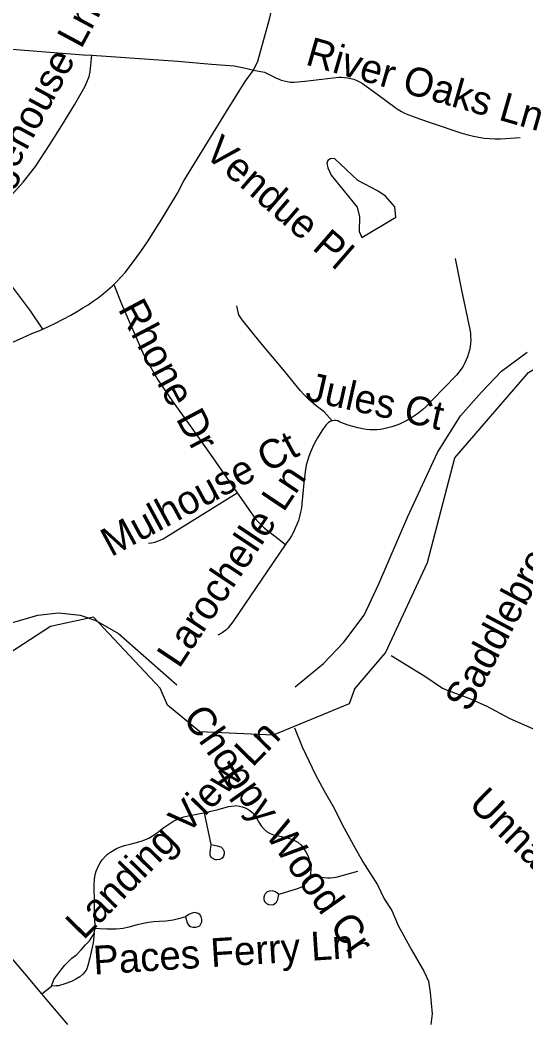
# Model space of a CAD drawing. Extents: x 1383679 to 1536984, y 460658 to 651027.
# Drawn here: x 1465535 to 1467206, y 504167 to 507474 of the extents above; entities that cross this region are included whole.
import ezdxf

# ---------------------------------------------------------------- set-up
doc = ezdxf.new("R2010")
doc.units = 0
for name, color, linetype in [('Exist Hydrographic Creek Single Shore', 7, 'Continuous'), ('Exist Hydrographic Misc Water Feature', 7, 'Continuous'), ('Exist Road Non-System Type 51', 7, 'Continuous'), ('Exist Road Non-System Type 51 Label', 7, 'Continuous'), ('Exist Utilities Electrical Transmission Line', 7, 'Continuous')]:
    doc.layers.add(name, color=color, linetype=linetype)

msp = doc.modelspace()

# ---------------------------------------------------------------- linework, layer by layer
at = {"layer": 'Exist Hydrographic Creek Single Shore'}
msp.add_line((1465998.3, 505266.3), (1465777.4, 505500.6), dxfattribs=at)
for points in [[(1466640.3, 505263.3), (1466742.3, 505382.7), (1466881.4, 505681.8), (1466971.3, 506028), (1467214.9, 506309.6), (1467416.8, 506431.6), (1467461.6, 506454.1), (1468051.3, 506777.7), (1468627.3, 507258.4), (1468694.3, 507289.8), (1469079.3, 507341.2), (1469440.3, 507475.1), (1469575.3, 507564.3), (1469804.3, 507786.2), (1469813.3, 507835.2), (1470061.3, 508191.3), (1470684.4, 508930.4), (1471481.3, 509682.5), (1471649.3, 509777.6)], [(1465777.4, 505500.6), (1465635.4, 505470.6), (1465458.3, 505356), (1465132.4, 505300.2)], [(1466371.3, 505111.2), (1466129.3, 505122.6), (1466022.3, 505210.1), (1465998.3, 505266.3)], [(1466640.3, 505263.3), (1466622.3, 505214.4), (1466371.3, 505111.2)]]:
    msp.add_lwpolyline(points, dxfattribs=at)
at = {"layer": 'Exist Hydrographic Misc Water Feature'}
for points in [[(1466664.7, 506755.2), (1466777, 506822.2), (1466773.4, 506857), (1466742.1, 506891.7), (1466718.4, 506908.1), (1466651, 506943.6), (1466574.4, 507017.1), (1466560.4, 507015.4), (1466552.3, 507009.6), (1466548.1, 507001.7), (1466551.8, 506985.6), (1466563.4, 506961.4), (1466649.3, 506855.6), (1466656.7, 506823.4), (1466655.6, 506775.5), (1466664.7, 506755.2)], [(1466761.3, 505374.9), (1466872.1, 505306.3), (1466930.3, 505266.4), (1466946.4, 505259.9)], [(1466946.4, 505259.9), (1467017.9, 505233.1), (1467075.4, 505208.1), (1467152.8, 505166.3), (1467236.1, 505129.4)], [(1466441.9, 505135.5), (1466466.8, 505072.7), (1466511.1, 504979.8), (1466540.1, 504927.6), (1466569.2, 504875.3), (1466605.9, 504804), (1466636.9, 504747.5), (1466667.8, 504692.7), (1466716.5, 504616.3), (1466737.7, 504569.9), (1466763, 504531.6), (1466784.1, 504482.8), (1466828.6, 504402.3), (1466869.3, 504330.9), (1466884.8, 504298.6), (1466890.1, 504260.8), (1466896.9, 504190.9), (1466892.2, 504154.8)]]:
    msp.add_lwpolyline(points, dxfattribs=at)
at = {"layer": 'Exist Road Non-System Type 51'}
for p, q in [((1466167.1, 504750.2), (1466144.3, 504854.6)), ((1465779.6, 504457), (1465783.8, 504472.2)), ((1465607.1, 504256.4), (1465639.2, 504281.4))]:
    msp.add_line(p, q, dxfattribs=at)
for points in [[(1466306.3, 507308.6), (1466320.3, 507337.8), (1466360.6, 507481.7), (1466385.2, 507595.6), (1466400, 507701.8), (1466408.9, 507797.4)], [(1465199, 507297.6), (1465204.1, 507304.7), (1465216.3, 507319.1), (1465229.6, 507332.4), (1465244, 507344.6), (1465259.4, 507355.4), (1465275.6, 507365), (1465292.6, 507373.2), (1465310.2, 507379.9), (1465325.9, 507384.3), (1465342, 507387.2), (1465358.2, 507388.6), (1465374.5, 507388.3), (1465387.9, 507387.7), (1465522.3, 507377.2), (1465744.8, 507359.5), (1465772.6, 507357.6)], [(1465546.1, 506938.6), (1465586.2, 506990.2), (1465634.1, 507062.4), (1465672.9, 507125.5), (1465715, 507193.4), (1465750.9, 507255.1), (1465763.3, 507287.3), (1465766.8, 507303.1), (1465772.6, 507357.6)], [(1465772.6, 507357.6), (1466056.1, 507337.9), (1466168.1, 507328.1), (1466242.4, 507322.8), (1466280.4, 507315.2), (1466306.3, 507308.6)], [(1465844.6, 506600.1), (1465855.4, 506610.7), (1465869.5, 506625.7), (1465883.1, 506641.1), (1465896, 506657.1), (1465916.8, 506684.8), (1465936.9, 506713), (1465956.4, 506741.6), (1465975.3, 506770.7), (1465993.5, 506800.2), (1465997.8, 506807.4), (1466055.5, 506901.9), (1466076, 506942.9), (1466216.8, 507171.4), (1466279, 507271.5), (1466306.3, 507308.6)], [(1466306.3, 507308.6), (1466342.2, 507302.3), (1466380.1, 507283.1), (1466388.1, 507279.3), (1466397.7, 507275.6), (1466407.5, 507272.7), (1466417.6, 507270.5), (1466427.7, 507269.1), (1466437.9, 507268.5), (1466441.2, 507268.4), (1466476.3, 507271.6), (1466588.7, 507284.8), (1466596.3, 507285), (1466606.7, 507284.6), (1466617.2, 507283.3), (1466627.5, 507281.2), (1466637.6, 507278.2), (1466647.5, 507274.5), (1466657, 507269.9), (1466666.2, 507264.6), (1466717.9, 507227.1), (1466773.7, 507185.7), (1466774.7, 507184.9), (1466784.7, 507178.1), (1466795, 507171.9), (1466805.6, 507166.4), (1466816.6, 507161.6), (1466828, 507157.4), (1466854.7, 507148.2), (1466896.4, 507133.8), (1466991.1, 507101.8), (1466998.6, 507099.4), (1467015.8, 507094.5), (1467033.2, 507090.4), (1467050.8, 507087), (1467068.5, 507084.3), (1467086.3, 507082.5), (1467104, 507081.4), (1467121.7, 507081.8), (1467187.2, 507086.4)], [(1465610.2, 506453.1), (1465570, 506513.2), (1465550.2, 506539.3), (1465480.2, 506632.1), (1465469.8, 506645.6), (1465461.1, 506659.5), (1465453.6, 506674.1), (1465447.4, 506689.3), (1465442.6, 506705), (1465439.2, 506721.2), (1465438.5, 506726.5), (1465437.3, 506743.2), (1465437.6, 506760), (1465439.4, 506776.6), (1465442.6, 506793), (1465447.3, 506809.1), (1465453.4, 506824.6), (1465460.5, 506838.9), (1465468.8, 506852.5), (1465478.4, 506865.2), (1465489.1, 506877.1), (1465494.9, 506882.6), (1465516.5, 506905.9), (1465545.4, 506937.9)], [(1466972.6, 506685.7), (1466993.8, 506581.3), (1467021.2, 506451.2), (1467022.8, 506440), (1467023.6, 506428.6), (1467023.8, 506417.3), (1467023.1, 506405.9), (1467021.8, 506394.7), (1467019.7, 506383.5), (1467016.9, 506372.5), (1467013.4, 506361.7), (1467009.2, 506351.1), (1467004.4, 506340.9), (1466998.8, 506330.9), (1466992.1, 506320.4), (1466984.7, 506310.3), (1466976.9, 506300.7), (1466897.1, 506218.7), (1466886.7, 506207.2), (1466876, 506196.5), (1466864.9, 506186.5), (1466853.2, 506177), (1466841.1, 506168.1), (1466828.6, 506159.8), (1466815.6, 506152.2), (1466802.3, 506145.2), (1466788.7, 506139), (1466776.2, 506134), (1466763.5, 506129.7), (1466750.5, 506126.2), (1466737.4, 506123.4), (1466725.6, 506121.5), (1466713.8, 506120.4), (1466702, 506120), (1466690.2, 506120.3), (1466678.4, 506121.4), (1466666.6, 506123.2), (1466650.7, 506126.6), (1466634.9, 506130.8), (1466619.3, 506135.7), (1466603.9, 506141.4), (1466590.6, 506146.9), (1466584.7, 506149.3), (1466578.9, 506150.8), (1466572.4, 506151.2), (1466565.9, 506150.3)], [(1465504, 506406.3), (1465545.9, 506425.6), (1465574.7, 506437.9), (1465601, 506448.7), (1465626.9, 506460.3), (1465652.6, 506472.6), (1465677.9, 506485.6), (1465702.8, 506499.2), (1465727.4, 506513.6), (1465742.2, 506522.8), (1465759.8, 506533.4), (1465776.9, 506544.7), (1465793.6, 506556.7), (1465809.8, 506569.3), (1465825.6, 506582.5), (1465840.8, 506596.3), (1465844.6, 506600.1)], [(1465844.6, 506600.1), (1465870.8, 506536.3), (1465943.8, 506366.5), (1465989.9, 506285.6), (1466037.8, 506216.3), (1466097, 506133), (1466163.9, 506038.1), (1466252.8, 505911.6)], [(1466565.9, 506150.3), (1466539.8, 506179.7), (1466513.1, 506199.6), (1466499.2, 506211.3), (1466485.9, 506223.5), (1466473.1, 506236.3), (1466460.9, 506249.8), (1466409.6, 506312.5), (1466328.4, 506410.1), (1466268.5, 506483), (1466257.6, 506500.1), (1466254.8, 506513.9), (1466251.2, 506530.2)], [(1466565.9, 506150.3), (1466559.8, 506148.1), (1466554.2, 506144.8), (1466549.4, 506140.4), (1466546.7, 506136.7), (1466536.4, 506122.9), (1466526.5, 506108.3), (1466517.4, 506093.3), (1466508.9, 506077.9), (1466501.2, 506062.1), (1466494.3, 506046), (1466489, 506032.2), (1466484.4, 506018), (1466480.7, 506003.5), (1466477.8, 505988.9), (1466475.6, 505974.1), (1466474.3, 505959.4), (1466474.1, 505955.7), (1466466.5, 505875.7), (1466464.6, 505861.7), (1466462, 505847.9), (1466458.7, 505834.2), (1466454.6, 505820.8), (1466449.8, 505807.6), (1466444.4, 505794.6), (1466438.2, 505782), (1466431.4, 505769.7), (1466423.9, 505757.8), (1466415.8, 505746.3), (1466412.2, 505741.7)], [(1465959.5, 505745.2), (1465970, 505746.8), (1465980.3, 505749.1), (1465990.5, 505752.2), (1466000.4, 505756.1), (1466008.2, 505759.7), (1466252.8, 505911.6)], [(1466252.8, 505911.6), (1466296.9, 505848.9), (1466304.2, 505837.7), (1466312.6, 505826.5), (1466321.6, 505815.8), (1466331.2, 505805.6), (1466341.3, 505796.1), (1466342.5, 505795.1), (1466386.1, 505761.7), (1466412.2, 505741.7)], [(1466412.2, 505741.7), (1466410.7, 505739.7), (1466237.6, 505485.4), (1466222.8, 505465.9), (1466214.7, 505458.3), (1466202.8, 505448.8), (1466188.2, 505442)], [(1466144.3, 504854.6), (1466161.1, 504858.8), (1466189.8, 504865.9), (1466223.8, 504875.3), (1466242.8, 504877.9), (1466249.4, 504878.4), (1466259.1, 504877.1), (1466269, 504874.5), (1466278.9, 504870.7), (1466287.3, 504866.7), (1466294.2, 504862.4), (1466301.4, 504856.2), (1466306.9, 504851), (1466311.8, 504844.9), (1466317.1, 504836.2), (1466323.5, 504824.1), (1466332.1, 504811.5), (1466340.1, 504802.1), (1466349.5, 504793.4), (1466361.2, 504786), (1466372.5, 504781.7), (1466387.5, 504778.1), (1466410.4, 504773.7), (1466428.4, 504769), (1466441.3, 504763.5), (1466452.6, 504757.2), (1466462.5, 504748.5), (1466471.2, 504738.3), (1466480.2, 504723.6), (1466485.5, 504713.8), (1466489.1, 504703.4), (1466491.2, 504694.4), (1466491.9, 504691.4), (1466496, 504669), (1466494.9, 504651.5), (1466494.6, 504650.7)], [(1465783.8, 504472.2), (1465783.6, 504484), (1465782.7, 504498.7), (1465781.1, 504531.6), (1465781, 504554.7), (1465780.6, 504616.8), (1465781.7, 504633.8), (1465782.4, 504644.5), (1465784.8, 504653.7), (1465787, 504661.7), (1465794.3, 504679.1), (1465799.5, 504689.3), (1465806.8, 504699.4), (1465818.1, 504712.5), (1465823.7, 504717.5), (1465833.8, 504724.6), (1465853.8, 504736.3), (1465867.5, 504742.5), (1465880.3, 504746.8), (1465899.5, 504751.3), (1465916, 504755.4), (1465935.7, 504760.7), (1465947.6, 504764.8), (1465960.8, 504770.8), (1465973.2, 504778.2), (1465988.9, 504789.5), (1466010.5, 504806.5), (1466026.5, 504816.9), (1466040.3, 504825.9), (1466057.7, 504834.3), (1466075.9, 504840.9), (1466095.7, 504846), (1466119, 504850.4), (1466142.4, 504854.1), (1466144.3, 504854.6)], [(1466167.1, 504750.2), (1466185.9, 504745.9), (1466198.7, 504742.4), (1466205.3, 504736.1), (1466209, 504727.1), (1466209.4, 504719), (1466207.7, 504711.4), (1466202.5, 504704.4), (1466195, 504700), (1466185.4, 504698.9), (1466179.5, 504699.6), (1466173, 504702), (1466167.1, 504707), (1466163.8, 504714.4), (1466162.9, 504722.7), (1466164, 504731.9), (1466167.1, 504750.2)], [(1465607.1, 504256.4), (1465551.2, 504324.2), (1465493.6, 504391.3), (1465427, 504471.1), (1465358.5, 504551.7), (1465318.6, 504599.7), (1465294.1, 504631.6), (1465279.5, 504654.5), (1465271.4, 504666.9)], [(1466494.6, 504650.7), (1466488.8, 504636), (1466483.5, 504626), (1466474.8, 504617.2), (1466464.5, 504609.4), (1466450.3, 504603.7), (1466390.3, 504585.2)], [(1466494.6, 504650.7), (1466529, 504642.1), (1466540.1, 504640.8), (1466551.2, 504639.7), (1466560, 504639.7), (1466570.2, 504640.6), (1466579.2, 504642.4), (1466650.6, 504661.4)], [(1466390.3, 504585.2), (1466378.7, 504593.2), (1466367.6, 504596.3), (1466359.5, 504595.9), (1466351.8, 504593.4), (1466344.8, 504587.3), (1466342.5, 504582.5), (1466340.3, 504576.2), (1466340.9, 504568.1), (1466342.9, 504561.8), (1466349.2, 504555), (1466356, 504551.7), (1466367.8, 504550), (1466372.8, 504551.9), (1466377.2, 504554.6), (1466382.4, 504559.8), (1466386.4, 504568.3), (1466387.9, 504574.7), (1466390.3, 504585.2)], [(1466082.1, 504511.3), (1466059.2, 504504.8), (1466040.8, 504499.7), (1466018.4, 504497.1), (1465994.8, 504495.2), (1465977.1, 504494.1), (1465959.2, 504492.3), (1465942.6, 504489), (1465921.8, 504484.3), (1465895, 504477.1), (1465875.8, 504472.7), (1465852.4, 504470.5), (1465837.3, 504470), (1465822.4, 504469.8), (1465798, 504471.6), (1465783.8, 504472.2)], [(1466082.1, 504511.3), (1466087.4, 504491.4), (1466093, 504482.7), (1466098.7, 504479), (1466106.4, 504476.2), (1466116.2, 504476.6), (1466123.2, 504478.6), (1466128.7, 504481.4), (1466132.8, 504487.5), (1466135.6, 504493.9), (1466135.8, 504502.2), (1466133.7, 504511.3), (1466129.1, 504518.3), (1466124, 504522.2), (1466116.6, 504524.6), (1466110.5, 504524.9), (1466100, 504522), (1466092.6, 504518.7), (1466082.1, 504511.3)], [(1465779.6, 504457), (1465776.4, 504424.9), (1465765.7, 504375.3), (1465759.5, 504350.2), (1465755.4, 504339.3), (1465750, 504330.1), (1465743.1, 504321.9), (1465732.4, 504312.7), (1465719.5, 504304.5), (1465704.7, 504297.5), (1465683.6, 504289.3), (1465662.6, 504283.3), (1465655, 504282.7), (1465639.2, 504281.4)], [(1465639.2, 504281.4), (1465646.7, 504303.7), (1465669.6, 504334.4), (1465683.4, 504351.6), (1465706.5, 504374), (1465722.7, 504386.7), (1465737.7, 504402.1), (1465751.3, 504418.1), (1465764.2, 504431.8), (1465775.9, 504449.1), (1465779.6, 504457)], [(1465692.9, 504155.1), (1465618.2, 504243), (1465607.1, 504256.4)]]:
    msp.add_lwpolyline(points, dxfattribs=at)
at = {"layer": 'Exist Utilities Electrical Transmission Line'}
for points in [[(1466443.7, 505270.5), (1466537.1, 505348.3), (1466604.6, 505418.9), (1466672.2, 505507.8), (1466720.1, 505610.9), (1466816.2, 505833.3), (1466914.4, 506045.6), (1466990.6, 506166.1), (1467060, 506245), (1467125.5, 506313.7), (1467210.6, 506376.2)], [(1465507.1, 505481.8), (1465593.7, 505508.1), (1465661.9, 505514.9), (1465733.8, 505507.5), (1465785.4, 505490.4), (1465860.6, 505447.1), (1466053.5, 505277.6)]]:
    msp.add_lwpolyline(points, dxfattribs=at)

# ---------------------------------------------------------------- texts
at = {"layer": 'Exist Road Non-System Type 51 Label'}
for s, rotation, p in [('Carriagehouse Ln', 61.6781, (1465324.9, 506611.4)), ('River Oaks Ln', 344.0418, (1466474.4, 507327.8)), ('Vendue Pl', 319.0401, (1466139.5, 507028.8)), ('Rhone Dr', 297.9117, (1465857, 506519.6)), ('Jules Ct', 347.4011, (1466474.3, 506218.9)), ('Mulhouse Ct', 28.3603, (1465836, 505699)), ('Larochelle Ln', 56.2678, (1466060.5, 505328.4)), ('Saddlebrook Ct', 61.9006, (1467017.1, 505184.2)), ('Choppy Wood Cr', 305.2572, (1466069.7, 505168.6)), ('Landing View Ln', 45.6581, (1465744.8, 504431.7)), ('Unnamed St', 315.6276, (1467013.1, 504878.7)), ('Paces Ferry Ln', 3.6686, (1465779.7, 504319.7))]:
    msp.add_text(s, height=95, rotation=rotation, dxfattribs=at).set_placement(p)

doc.saveas('drawing.dxf')
